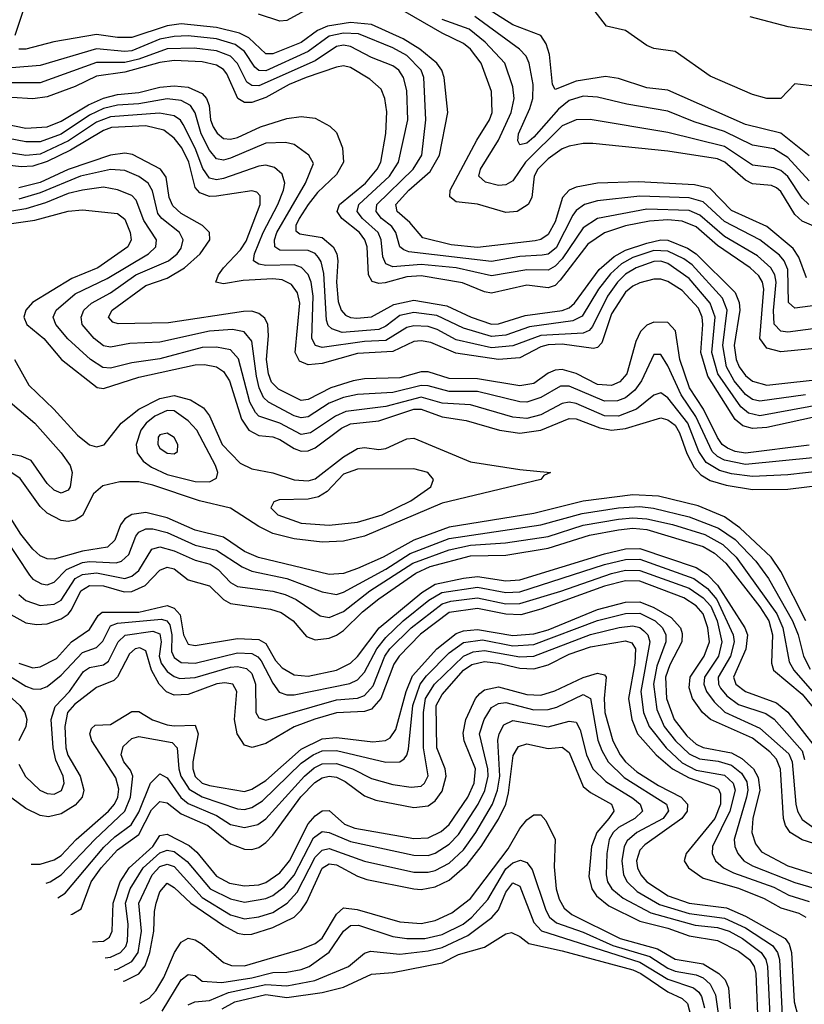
# Model space of a CAD drawing. Header units: inches. Extents: x 884549 to 1028252, y 526810 to 653624.
# Tile 293 of 656: x 895452 to 897676, y 615623 to 618413. Entities that reach past the tile are written whole.
import ezdxf

# ---------------------------------------------------------------- set-up
doc = ezdxf.new("R2010")
doc.units = ezdxf.units.IN
doc.header["$MEASUREMENT"] = 0
doc.layers.add('A8691', color=7, linetype='Continuous')

msp = doc.modelspace()

# ---------------------------------------------------------------- linework, layer by layer
at = {"layer": 'A8691', "color": 5}
for points, elevation in [([(895439.8, 618370), (895462.1, 618437.9), (895520.6, 618539.4), (895582.8, 618630), (895588.2, 618650), (895585.6, 618670), (895555.6, 618710), (895510, 618753.6), (895470, 618784), (895390, 618821.9)], 3220), ([(897710, 617825.3), (897670, 617842.5), (897650, 617861.5), (897610, 617926.2), (897597.4, 617937.4), (897583.7, 617943.7), (897530, 617948.2), (897510, 617958.4), (897451.3, 618010), (897430, 618018.9), (897290, 618040.6), (897077.3, 618062.7), (897050, 618062.7), (897010, 618055.1), (896990, 618047.2), (896950, 618019.5), (896920.7, 617990), (896911, 617970), (896904.3, 617910), (896893.3, 617890), (896862.6, 617870), (896830, 617867.2), (896750, 617890.9), (896690, 617897.6), (896671.3, 617911.3), (896672.9, 617930), (896747.7, 618072.3), (896784.3, 618130), (896791.2, 618150), (896789.6, 618210), (896760.1, 618290), (896730.6, 618330), (896710, 618345.6), (896650, 618375.1), (896514, 618454)], 3180), ([(897690, 618027.9), (897610, 618092), (897510, 618116.1), (897290, 618213.9), (897230, 618219.9), (897150, 618246.8), (897112.5, 618252.5), (897030, 618239.7), (896970, 618215.4), (896962.4, 618230), (896954.6, 618314.6), (896944.6, 618344.6), (896929.1, 618369.1), (896850, 618398.6), (896757.7, 618457.7)], 3120), ([(896270, 618444.6), (896210, 618410.8), (896190, 618409.5), (896128.9, 618428.9)], 3180), ([(897690, 617957), (897630, 618022.7), (897590, 618047.4), (897530, 618058.1), (897450, 618097), (897364.1, 618124.1), (897290, 618154), (897173.8, 618173.8), (897090, 618193.8), (897050, 618197.2), (897010, 618184.9), (896980.1, 618159.9), (896910, 618080.7), (896890, 618063.9), (896870, 618058.8), (896864.2, 618070), (896866.7, 618090), (896898.5, 618161.5), (896906.5, 618190), (896907.7, 618230), (896896.7, 618290), (896888, 618310), (896869.5, 618330), (896742.4, 618422.4)], 3140), ([(897810, 618212.7), (897650, 618231.5), (897610, 618190.5), (897570, 618189.7), (897530, 618201.5), (897410, 618253.3), (897310, 618323.3), (897250, 618331.9), (897230, 618339.9), (897170, 618383.2), (897115.3, 618395.3), (897080.9, 618440.9)], 3080), ([(897522.1, 618422.1), (897630, 618394.3), (897710, 618382.5), (897790, 618334.8), (897823.3, 618323.3), (897870, 618316.3), (897910, 618319.5), (898031.6, 618348.4), (898075, 618365), (898110, 618391.4), (898125.2, 618414.8)], 3080), ([(897682.3, 617682.3), (897660.8, 617740.8), (897644.8, 617764.8), (897570, 617827), (897470, 617872.7), (897410, 617934.8), (897365.1, 617945.1), (897206.3, 617953.7), (897090, 617950.5), (897030, 617939.2), (897010, 617929.9), (896990.7, 617909.3), (896970, 617840.6), (896950, 617805), (896930, 617791), (896913.4, 617786.6), (896750, 617768.1), (896675.6, 617775.6), (896595.4, 617795.4), (896558.4, 617838.4), (896521.9, 617870), (896518.9, 617890), (896555.6, 617930), (896616.3, 617983.7), (896642.6, 618030), (896665.6, 618150), (896655.1, 618250), (896648.8, 618270), (896634.9, 618290), (896586.6, 618330), (896539.3, 618359.3), (896450, 618400.1), (896390, 618405.1), (896324.4, 618395.6), (896296.7, 618383.3), (896250, 618348.5), (896170, 618316.4), (896150, 618316.4), (896102.3, 618362.3), (896075.2, 618375.2), (896010, 618390.9), (895910, 618401.7), (895870, 618396.1), (895770, 618362.8), (895730, 618362.6), (895670, 618371.6), (895549.2, 618350.8), (895470, 618329.9), (895450, 618330.3)], 3220), ([(897689.3, 617889.3), (897670, 617908.1), (897630, 617969), (897610, 617986.3), (897590, 617993.7), (897530, 618000.9), (897450, 618054.2), (897290, 618093.7), (897069.7, 618130.3), (897030, 618129.9), (896990, 618112.2), (896886.1, 618010), (896850, 617956.6), (896830, 617945.5), (896810, 617944), (896773.1, 617953.1), (896754, 617970), (896758.8, 617990), (896810, 618072.3), (896845.3, 618150), (896853.7, 618190), (896850, 618223), (896827.7, 618290), (896771.8, 618350), (896726.4, 618386.4), (896650, 618414.4)], 3160), ([(897830, 617619.3), (897650, 617596.2), (897631.9, 617611.9), (897630, 617705.6), (897619.1, 617730), (897605.9, 617745.9), (897550, 617789.5), (897450, 617841.2), (897390, 617897.6), (897350, 617908.7), (897210, 617913.3), (897090, 617899.8), (897053.1, 617890), (897030, 617873.1), (897020.5, 617859.5), (896973.2, 617766.8), (896950, 617749.3), (896933.8, 617746.2), (896870, 617742.5), (896790, 617728.4), (896555.6, 617755.6), (896541.1, 617761.1), (896529.9, 617770), (896518.6, 617810), (896507.2, 617827.2), (896478.1, 617850), (896462.4, 617870), (896464.3, 617890), (896568, 617990), (896592, 618030), (896603.8, 618130), (896598.2, 618250), (896589.9, 618270), (896550, 618311.7), (896510, 618333.5), (896413.1, 618373.1), (896370, 618375.7), (896330, 618366.5), (896270, 618323), (896150, 618268.5), (896130, 618269.7), (896118.8, 618278.8), (896090, 618323.8), (896063.5, 618343.5), (896010, 618359), (895930, 618367.3), (895890, 618365.9), (895850, 618358.5), (895770, 618325.5), (895750, 618323), (895670, 618330.8), (895510, 618284.1), (895430, 618276.9)], 3240), ([(897730, 617541), (897630, 617527.9), (897610, 617531.1), (897591, 617551), (897588.9, 617588.9), (897597.1, 617670), (897593.1, 617690), (897581.8, 617710), (897543.9, 617743.9), (897450, 617798.8), (897379.9, 617859.9), (897350, 617873.1), (897230, 617876.8), (897090, 617849.7), (897050, 617824), (896990, 617736), (896970, 617715), (896950, 617703.2), (896890, 617704.8), (896790, 617688), (896690, 617710.6), (896590, 617720.1), (896510, 617713.1), (896490, 617721.4), (896481.8, 617741.8), (896476.8, 617790), (896468.2, 617810), (896424.1, 617850), (896409.4, 617870), (896413.3, 617890), (896500.4, 617970), (896526.4, 618010), (896552.5, 618130), (896550, 618213), (896540.3, 618250), (896527.1, 618270), (896510, 618282.7), (896450, 618306.8), (896390, 618337.8), (896370, 618341.1), (896350, 618337.7), (896290, 618297.3), (896130, 618225.8), (896110, 618226.9), (896096.5, 618236.5), (896069.4, 618289.4), (896049.8, 618309.8), (896010, 618325), (895946.9, 618333.1), (895870, 618330.8), (895790, 618301.5), (895750, 618292), (895670, 618292), (895510, 618234.1), (895430, 618234.7)], 3260), ([(897735.4, 617484.6), (897610, 617472.2), (897570, 617482.6), (897550.5, 617510), (897561.5, 617650), (897557.5, 617670), (897547.7, 617687.7), (897523.3, 617710), (897430, 617773.8), (897370, 617826.7), (897330, 617842.4), (897290, 617846.7), (897237.2, 617842.8), (897170, 617829.6), (897110.2, 617809.8), (897062.6, 617777.4), (896984.8, 617675.2), (896970, 617660.6), (896950, 617653.5), (896890, 617661.4), (896790, 617638.5), (896770, 617641.8), (896707.3, 617667.3), (896590, 617688), (896550, 617684.5), (896488.1, 617668.1), (896470, 617666.2), (896451.8, 617671.8), (896440.8, 617690), (896437.4, 617770), (896430.7, 617790), (896415.2, 617810), (896365.5, 617850), (896352.5, 617870), (896358.6, 617890), (896433, 617950), (896465.6, 617990), (896475.8, 618010), (896490.6, 618090.6), (896492.7, 618152.7), (896487.6, 618190), (896476.6, 618216.6), (896444.9, 618244.9), (896390, 618277.7), (896370, 618282.9), (896350, 618278.9), (896264.4, 618250), (896216.1, 618230), (896150, 618193.1), (896110, 618178.5), (896090, 618178.5), (896070.4, 618190.4), (896039.8, 618259.8), (896030, 618272.1), (896010, 618284.2), (895970, 618294.3), (895890, 618297.9), (895850, 618292.6), (895750, 618264.7), (895670, 618253.3), (895610, 618223.8), (895530, 618194.6), (895490, 618188.9), (895430, 618192.6)], 3280), ([(895410, 618118.1), (895470, 618105.7), (895530, 618110.2), (895570, 618125.5), (895647.4, 618172.6), (895690, 618190.9), (895730, 618201.2), (895790, 618206.9), (895850, 618222), (895890, 618226.2), (895930, 618222.6), (895970, 618204.6), (895981.5, 618190), (895989.1, 618170), (895993.6, 618130), (896000.7, 618110), (896012.3, 618092.3), (896030, 618076.8), (896050, 618074.5), (896070, 618079.7), (896135.3, 618110), (896210, 618133.9), (896250, 618139.3), (896290, 618134), (896331.9, 618111.9), (896350, 618093.4), (896367.3, 618050), (896369.9, 618010), (896350, 617974.9), (896296.1, 617923.9), (896270.2, 617890), (896244.1, 617850), (896234.8, 617830), (896235.5, 617815.5), (896246.6, 617806.6), (896310, 617796.2), (896341.2, 617770), (896351.1, 617750), (896353.9, 617730), (896350.7, 617670), (896355.2, 617615.2), (896363.4, 617590), (896376, 617576), (896390, 617569.3), (896407.7, 617567.7), (896450, 617571), (896513.3, 617606.7), (896570, 617618.4), (896662.8, 617602.8), (896731.9, 617570), (896790, 617550.2), (896810, 617551.2), (896885.2, 617574.8), (896990, 617589.1), (897010, 617596.7), (897025.4, 617610), (897094.6, 617705.4), (897137.3, 617742.7), (897170, 617760), (897230, 617780.6), (897270, 617789.3), (897290, 617788.2), (897345.7, 617765.7), (897370, 617750.3), (897480.1, 617640.1), (897492.1, 617612.1), (897493.6, 617590), (897477.7, 617490), (897483.4, 617450), (897491.5, 617430), (897510, 617404.9), (897530, 617389.1), (897570, 617378), (897750, 617398)], 3320), ([(897680.2, 617350), (897550, 617332.3), (897530, 617337), (897510, 617351.3), (897477.8, 617390), (897456.1, 617430), (897445.4, 617490), (897458, 617590), (897444.1, 617624.1), (897358.4, 617718.4), (897335.3, 617735.3), (897290, 617757.8), (897250, 617759.4), (897190, 617739.1), (897158.5, 617721.5), (897127, 617693), (897092.8, 617650), (897046.4, 617573.6), (897020.2, 617559.8), (896897.1, 617542.9), (896830, 617519.5), (896790, 617515.9), (896710, 617539.3), (896635.2, 617575.2), (896570, 617584), (896530, 617575), (896490, 617545), (896470, 617535.4), (896366.7, 617526.7), (896337, 617537), (896327.1, 617547.1), (896321.9, 617561.9), (896314.6, 617694.6), (896307.1, 617727.1), (896299.5, 617739.5), (896290, 617750.6), (896270, 617759.8), (896190, 617760.6), (896175.8, 617770), (896175, 617790), (896180.9, 617810), (896262.6, 617950), (896285.5, 618005.5), (896271.8, 618030), (896230, 618059.4), (896205.9, 618065.9), (896150, 618063.9), (896050, 618020.9), (896030, 618015.8), (896010, 618019.3), (895990, 618044), (895967.2, 618090), (895949.6, 618149.6), (895936.7, 618170), (895910, 618184.1), (895870, 618189.3), (895790, 618174.8), (895730, 618171.5), (895690, 618161.5), (895650, 618142.5), (895570, 618089.5), (895510, 618067), (895470, 618066.9), (895390, 618082.2)], 3340), ([(897910, 617356.9), (897550, 617291), (897518.5, 617298.5), (897496.1, 617316.1), (897431.5, 617410), (897414.6, 617470), (897424, 617570), (897410, 617610), (897350, 617679.6), (897290, 617722.9), (897270, 617729.1), (897250, 617728), (897199.4, 617710), (897170, 617692.2), (897147.3, 617670), (897118.4, 617630), (897076.1, 617543.9), (897067, 617533), (897050, 617525.3), (896930, 617518.3), (896850, 617489), (896790, 617483.4), (896690, 617506.4), (896635.5, 617535.5), (896610, 617544), (896570, 617545.8), (896550, 617540.7), (896490, 617503.9), (896430, 617501.6), (896310, 617484.6), (896290.5, 617490.5), (896280.5, 617510), (896284.1, 617630), (896278.3, 617670), (896270, 617691.7), (896251.1, 617711.1), (896230, 617718.7), (896150, 617716.8), (896130, 617720.5), (896115.1, 617730), (896118.3, 617750), (896142.1, 617810), (896184.5, 617890), (896200.4, 617930), (896203.7, 617950), (896196.1, 617976.1), (896174.7, 617994.7), (896150, 618001.2), (896130, 617998.5), (896030, 617963.7), (896010, 617960.1), (895990, 617964.6), (895971.7, 617991.7), (895949.4, 618049.4), (895916.1, 618116.1), (895908.4, 618128.4), (895890, 618141.2), (895848.2, 618148.2), (895710, 618138.4), (895670, 618122.7), (895590.6, 618070), (895510, 618032.3), (895470, 618028.4), (895370, 618044.4)], 3360), ([(897730, 617292.5), (897570, 617258.1), (897530, 617254.7), (897502.6, 617262.6), (897480.7, 617280.7), (897402.8, 617402.8), (897383, 617470), (897388.7, 617550), (897386.8, 617570), (897376.2, 617596.2), (897330, 617646.4), (897290, 617671.7), (897270, 617677.8), (897250, 617677.9), (897210, 617667.7), (897190, 617658.2), (897170, 617641.3), (897130, 617579.7), (897102.5, 617497.5), (897090, 617484.5), (897078.5, 617481.5), (896990, 617493.5), (896950, 617491.8), (896930, 617486.1), (896870, 617455), (896810, 617450.3), (896688.3, 617468.3), (896618.2, 617498.2), (896590, 617503.7), (896570, 617501.6), (896510, 617473), (896410, 617467.8), (896310, 617439.3), (896270, 617434.9), (896245.5, 617445.5), (896233.1, 617470), (896246.6, 617610), (896239.4, 617639.4), (896222.8, 617662.8), (896195.9, 617675.9), (896170, 617679.2), (896086.1, 617673.9), (896030, 617664.6), (896008.4, 617670), (896015.6, 617690), (896029.9, 617710), (896078.3, 617761.7), (896093.9, 617786.1), (896133.6, 617890), (896134.3, 617914.3), (896124.8, 617924.8), (896110, 617928.5), (896010, 617913.1), (895990, 617912.7), (895962.9, 617922.9), (895950, 617937.6), (895931.4, 618010), (895911.7, 618050), (895890, 618077.9), (895860.5, 618100.5), (895810, 618112.4), (895712.4, 618107.6), (895690, 618099.8), (895596, 618044), (895530, 618011.9), (895490, 617998.1), (895456.7, 617996.7), (895370, 618006.5)], 3380), ([(897690, 617207.9), (897510, 617185.2), (897480.2, 617190), (897458.9, 617198.9), (897444, 617210), (897430, 617229.3), (897390.8, 617310), (897351.3, 617370), (897323.2, 617450), (897311.6, 617531.6), (897290, 617555.2), (897250, 617556), (897230, 617547.7), (897212.3, 617530), (897198.7, 617501.3), (897173.6, 617410), (897153.2, 617386.8), (897130, 617376.9), (897090, 617379.6), (897030, 617410.4), (896990, 617421.9), (896970, 617420.2), (896950, 617411.9), (896910, 617382.7), (896870, 617375.9), (896750, 617395.8), (896670, 617396.6), (896610, 617415.3), (896590, 617415.2), (896530, 617398.9), (896430, 617395.7), (896397.7, 617390), (896334.2, 617370), (896270, 617337.5), (896250, 617333.8), (896186.1, 617366.1), (896166.3, 617386.3), (896157.6, 617410), (896152.3, 617450), (896157.8, 617517.8), (896155.6, 617550), (896147.4, 617567.4), (896130, 617581), (896110, 617587.3), (896086.9, 617586.9), (895874.2, 617554.2), (895731.9, 617551.9), (895715.9, 617555.9), (895703.7, 617570), (895714.6, 617590), (895810, 617660.4), (895870, 617681), (895919.8, 617710), (895963.6, 617750), (895991.3, 617790), (895990.3, 617810), (895970.9, 617830), (895910, 617864.5), (895886, 617886), (895876.2, 617910), (895867.2, 617967.2), (895851.6, 617990), (895771.7, 618031.7), (895750, 618035.1), (895710, 618029.6), (895590, 617988.7), (895510, 617952.4), (895450, 617936.8)], 3420), ([(897710, 617172.4), (897510, 617152.8), (897450, 617165.2), (897430, 617175.6), (897415.3, 617190), (897369.2, 617289.2), (897327.1, 617350), (897290, 617432.2), (897270, 617464.3), (897250, 617464.3), (897215.1, 617390), (897196.3, 617363.7), (897170, 617341.8), (897147.1, 617332.9), (897110, 617332.3), (897010, 617374.9), (896985.3, 617374.7), (896930, 617342.6), (896890, 617330), (896870, 617330.9), (896750, 617360), (896670, 617359.8), (896610, 617376), (896590, 617376.5), (896510, 617357.3), (896410, 617350.8), (896370, 617342.3), (896330, 617327), (896270, 617288.2), (896250, 617284.9), (896230, 617291.1), (896157.2, 617330), (896143.1, 617343.1), (896131.1, 617370), (896123.4, 617403.4), (896110, 617502.2), (896088.9, 617528.9), (896055.2, 617535.2), (895990.4, 617530.4), (895850, 617499.6), (895764.5, 617495.5), (895710, 617485.3), (895690, 617488.9), (895663, 617510), (895629.9, 617550), (895626.2, 617570), (895634.5, 617590), (895655.8, 617610), (895710, 617639.1), (895781.9, 617690), (895874.2, 617730), (895898.5, 617750), (895910, 617766.1), (895915.7, 617790), (895905.1, 617810), (895855.4, 617850), (895844.2, 617864.2), (895828.5, 617928.5), (895816.6, 617950), (895790, 617969), (895750, 617985.7), (895710, 617989.3), (895624.7, 617970), (895510, 617923.1), (895450, 617905)], 3440), ([(897730, 617134.8), (897630, 617123.8), (897530, 617119.3), (897470, 617126.8), (897436, 617136), (897398.4, 617158.4), (897377.2, 617190), (897346.7, 617270), (897290, 617342.1), (897270, 617355.9), (897250, 617349.5), (897200.3, 617310), (897150, 617289.8), (897110, 617291), (897030, 617325.6), (897010, 617329.3), (896990, 617326.1), (896930, 617293.9), (896890, 617282.8), (896850, 617287.2), (896730, 617321.9), (896650, 617326.3), (896590, 617344), (896490, 617317.5), (896377, 617303), (896347.7, 617290), (896277.1, 617242.9), (896250, 617238), (896190, 617270), (896130.2, 617290.2), (896120.4, 617300.4), (896104.9, 617330), (896072.6, 617452.6), (896050, 617478.1), (896010, 617485.4), (895970, 617484.1), (895850, 617452.2), (895770, 617441.4), (895710, 617425.7), (895687.7, 617427.7), (895652.6, 617450), (895589.2, 617509.2), (895555, 617550), (895547.7, 617570), (895556.1, 617590), (895610, 617636.5), (895699.9, 617680.1), (895817.7, 617750), (895838.2, 617770), (895839.9, 617790), (895804.3, 617844.3), (895782.3, 617902.3), (895770, 617915.7), (895730, 617931.2), (895690, 617938.4), (895630.2, 617930.2), (895590, 617920.7), (895525.8, 617894.2), (895470, 617877.9), (895350, 617857.5)], 3460), ([(895370, 617827.2), (895494.8, 617845.2), (895590, 617871.3), (895630, 617874.2), (895730, 617864), (895750, 617848.5), (895765.9, 617810), (895768, 617790), (895758.5, 617770), (895674, 617710), (895599.7, 617680.3), (895488.4, 617611.6), (895469.9, 617590), (895464, 617570), (895472.7, 617550), (895521.1, 617510), (895570.4, 617450.4), (895671.5, 617371.5), (895690, 617368.1), (895790, 617400.5), (895950, 617435.2), (895976.5, 617436.5), (896010, 617429.9), (896030, 617416.3), (896047.1, 617390), (896081.2, 617281.2), (896101.4, 617250), (896130, 617235.4), (896170, 617230.9), (896190, 617223.8), (896230, 617198.4), (896250, 617191.1), (896270, 617191.6), (896290, 617200.5), (896364.5, 617255.5), (896390, 617267.9), (896470, 617276.6), (896570, 617309.3), (896590, 617309.4), (896650, 617287.5), (896717.8, 617277.8), (896812.8, 617250), (896870, 617241.3), (896930, 617250.4), (897010, 617283.5), (897030, 617282.5), (897097, 617257), (897130, 617250), (897170, 617255.1), (897270, 617285.2), (897290, 617279.9), (897310, 617264), (897322.9, 617242.9), (897343.7, 617183.7), (897364.2, 617144.2), (897383.3, 617123.3), (897410, 617107.7), (897454.6, 617094.6), (897530, 617082), (897630, 617083.1), (897730, 617095.6)], 3480), ([(895437.6, 617450), (895477.9, 617377.9), (895549.5, 617310), (895615.8, 617235.8), (895650, 617209), (895670, 617203.1), (895691.4, 617208.6), (895740.3, 617270), (895790.5, 617309.5), (895850, 617339.9), (895890, 617348), (895936.1, 617336.1), (895973.5, 617313.5), (895990.5, 617290.5), (896026.5, 617210), (896077, 617157), (896110, 617140.6), (896170, 617129.6), (896230, 617109.2), (896270, 617106.5), (896290, 617112.2), (896370, 617174.2), (896410, 617198.3), (896430, 617200.7), (896470, 617195.1), (896490, 617198.4), (896550, 617225.6), (896570, 617227.2), (896730, 617160.1), (896870, 617138.3), (896957.2, 617130), (896938, 617122), (896929.6, 617110), (896650, 617043), (896430, 616949.4), (896370, 616935.2), (896310, 616933.1), (896230, 616942.5), (896170, 616957.2), (896130, 616976.8), (896050, 617029.5), (895962.2, 617050), (895830, 617094.7), (895790, 617104), (895736, 617104), (895687.7, 617092.3), (895661.2, 617070), (895630, 617008.8), (895610, 616995), (895590, 616991.1), (895570, 616994), (895530, 617015), (895510, 617034.3), (895453.3, 617113.3), (895430, 617129.5)], 3520), ([(895425.4, 617330), (895495.3, 617270), (895570, 617186), (895595.3, 617150), (895601.1, 617130), (895595.6, 617090), (895590, 617080.2), (895570, 617071.4), (895550, 617080.4), (895530, 617098.7), (895484.6, 617164.6), (895456.8, 617176.8), (895430, 617180.8)], 3540), ([(897681.1, 616710), (897610, 616850), (897582.6, 616890), (897493.6, 616973.6), (897450, 617004.3), (897375.5, 617035.5), (897263, 617063), (897190, 617067.3), (897050, 617048.7), (896910, 617013.9), (896670, 616975), (896570, 616938.8), (896482.7, 616890), (896410, 616858.1), (896370, 616843.9), (896330, 616840.8), (896128.9, 616888.9), (896090, 616906.5), (896030, 616947), (895950, 616966.3), (895870, 617001.7), (895810, 617016.6), (895770, 617011), (895750, 616998.5), (895738.5, 616981.5), (895721.9, 616938.1), (895701, 616919), (895630, 616907.3), (895550, 616885), (895530, 616885.1), (895510, 616893.9), (895490, 616913.2), (895455.7, 616955.7), (895410, 617027.2)], 3480), ([(895410, 616945), (895479.7, 616839.7), (895490, 616828.1), (895514.6, 616814.6), (895530, 616812.1), (895550, 616819.5), (895584.9, 616855.1), (895630, 616875.5), (895650, 616878.4), (895726, 616874), (895741.3, 616878.7), (895761.8, 616898.2), (895781.3, 616950), (895790, 616961.3), (895809.6, 616970.4), (895830, 616970.9), (895870, 616960.2), (895950, 616924.5), (896010.3, 616910.3), (896082.7, 616862.7), (896110, 616850.3), (896210, 616829.8), (896310, 616791.8), (896350, 616784.9), (896370, 616790.6), (896490, 616856.5), (896558.9, 616901.1), (896670, 616943), (896930, 616981.9), (897046.3, 617013.7), (897150, 617030.2), (897210, 617033.4), (897249, 617029), (897350, 617004.9), (897432.9, 616972.9), (897480, 616940), (897538.6, 616878.6), (897574.7, 616830), (897642.5, 616710), (897659, 616670), (897674.1, 616610), (897692.6, 616572.6)], 3460), ([(895450, 616784.9), (895470, 616767.3), (895510, 616753.4), (895550, 616757.2), (895570, 616768.8), (895609.3, 616830), (895630, 616841.5), (895670, 616845.7), (895750, 616830), (895770, 616836.3), (895790, 616852.8), (895827.1, 616912.9), (895850, 616919.8), (895890, 616908.5), (895950, 616881.5), (895992.2, 616870), (896015.2, 616855.2), (896050, 616818.3), (896070, 616807), (896170, 616793.5), (896204.7, 616784.7), (896236, 616770), (896303.7, 616723.7), (896330, 616719.1), (896370, 616735.9), (896444.8, 616795.2), (896566.6, 616873.4), (896670, 616911), (896730, 616924.1), (896829.5, 616930.5), (896950, 616948.9), (897050, 616980.5), (897150, 616997.9), (897190, 617001.6), (897230, 616999), (897302.8, 616982.8), (897394.4, 616954.4), (897445.7, 616925.7), (897482.8, 616890), (897598.1, 616730), (897616, 616690), (897633.5, 616593.5), (897646.3, 616570), (897751.1, 616451.1)], 3440), ([(895427.3, 616727.3), (895470, 616704.2), (895499.8, 616699.8), (895530, 616701.7), (895570, 616715.8), (895590, 616728.9), (895599, 616741), (895625.6, 616794.4), (895649.8, 616810.2), (895690, 616809), (895748.3, 616791.7), (895770, 616792.5), (895808, 616810), (895850, 616853.1), (895870, 616861.9), (895890, 616857), (895930, 616825.9), (895990, 616808.7), (896030, 616770.7), (896050, 616759), (896163, 616743), (896193.7, 616733.7), (896227.4, 616710), (896265.2, 616665.2), (896290, 616656.3), (896330, 616661), (896350, 616669.5), (896370, 616682.7), (896424.5, 616735.5), (896470, 616772.1), (896574.9, 616845.1), (896616, 616864), (896730, 616893.8), (896830, 616896.1), (896950, 616916.1), (897067.8, 616952.2), (897150, 616967.7), (897190, 616972.1), (897230, 616968.6), (897390, 616920.7), (897422, 616902), (897453.5, 616873.5), (897550, 616749.6), (897575.6, 616710), (897586.2, 616670), (897583.1, 616590), (897588.9, 616570), (897670, 616502.1), (897745.8, 616410)], 3420), ([(895450, 616590.1), (895490, 616576.4), (895510, 616579.2), (895556.6, 616603.4), (895599.1, 616650), (895650, 616684.8), (895674.7, 616725.3), (895685.9, 616734.1), (895790, 616734), (895870, 616753.5), (895890, 616745.3), (895906.9, 616726.9), (895917, 616670), (895930, 616643.5), (895950, 616639.9), (896070, 616660.2), (896130, 616656.6), (896150, 616645.6), (896177.7, 616597.7), (896196.3, 616576.3), (896230, 616557.1), (896270, 616552.8), (896350, 616569.8), (896390, 616589.5), (896410, 616609.1), (896471.4, 616690), (896592.6, 616790), (896630, 616813.5), (896710, 616831.2), (896750, 616835.1), (896830, 616823.1), (896870, 616825.7), (897110, 616899.7), (897170, 616913.5), (897210, 616914.9), (897370, 616861), (897400.7, 616840.7), (897430.8, 616810.8), (897508.2, 616690), (897515.3, 616670), (897510.7, 616629.3), (897475.9, 616550), (897482, 616530), (897510, 616509.3), (897597.6, 616477.6), (897630, 616451.1), (897700.4, 616360.4)], 3380), ([(895355.1, 616595.1), (895470, 616524.6), (895490, 616516.8), (895510, 616516), (895530, 616524.1), (895570, 616555.8), (895630, 616620.3), (895670, 616634.4), (895687.7, 616652.3), (895710, 616695.9), (895730, 616703.3), (895854.5, 616714.5), (895869.9, 616709.9), (895878.3, 616698.3), (895883.7, 616670), (895882.7, 616622.7), (895890, 616605.7), (895910, 616591.6), (895950, 616590.3), (896070, 616619.2), (896110, 616617.6), (896127.8, 616607.8), (896136.6, 616596.6), (896170, 616532.9), (896188, 616508), (896210, 616500.1), (896230, 616500.2), (896388, 616532), (896410, 616542.3), (896430, 616563.9), (896464.3, 616630), (896490, 616662.8), (896539.7, 616710), (896611.7, 616768.3), (896649.1, 616790), (896750, 616805.4), (896830, 616789.9), (896870, 616791.9), (897110, 616869.6), (897170, 616883.6), (897210, 616884.2), (897363.4, 616830), (897401.8, 616801.8), (897428.9, 616770), (897474.9, 616670), (897477.8, 616650), (897467.6, 616610), (897432.6, 616550), (897432.9, 616530), (897438.8, 616518.8), (897456.9, 616496.9), (897490, 616473), (897567.1, 616447.1), (897591.4, 616431.4), (897670, 616341.2), (897676.6, 616316.6)], 3360), ([(895450, 616303.8), (895468.6, 616268.6), (895509.6, 616230), (895530, 616220.6), (895550, 616218.5), (895571.3, 616228.7), (895578.6, 616250), (895575.4, 616270), (895554.7, 616314.7), (895547.2, 616350), (895541.9, 616430), (895552.8, 616467.2), (895593.8, 616510), (895633.4, 616566.6), (895650, 616577.7), (895690, 616585.1), (895704.3, 616595.7), (895731.8, 616650), (895750.9, 616669.1), (895830, 616680.4), (895850, 616673.2), (895853.4, 616650), (895847.4, 616610), (895853.6, 616590), (895870, 616566.6), (895890, 616552.1), (895906.7, 616546.7), (895950, 616548.8), (896050, 616578.2), (896070, 616580), (896094.8, 616574.8), (896110, 616560.8), (896120.5, 616530), (896121.4, 616450), (896130, 616434.8), (896150, 616427.9), (896350, 616485.9), (896410, 616490.5), (896430, 616497.9), (896454.1, 616525.9), (896487.2, 616610), (896501.7, 616630), (896562, 616690), (896650, 616757.6), (896674.1, 616765.9), (896750, 616775.4), (896830, 616758.4), (896870, 616758.6), (896986.3, 616793.7), (897130, 616844.2), (897170, 616853.1), (897210, 616852.7), (897350, 616802.6), (897390, 616774.9), (897411.2, 616751.2), (897429, 616710), (897442.3, 616650), (897433, 616610), (897393.6, 616550), (897392, 616530), (897399.2, 616510), (897420.5, 616480.5), (897451.2, 616451.2), (897550, 616406), (897632.7, 616332.7), (897642.2, 616310), (897652.1, 616190), (897657.1, 616170), (897670, 616146.6), (897703.3, 616123.3)], 3340), ([(897790, 616051.8), (897670, 616088.9), (897636.7, 616110), (897623.3, 616130), (897617.6, 616150), (897609.3, 616289.3), (897597.7, 616317.7), (897578.7, 616338.7), (897530, 616377.3), (897410.3, 616430.3), (897387.6, 616450), (897359.1, 616490), (897350, 616519.5), (897352.8, 616550), (897393, 616610), (897407.2, 616650), (897403.1, 616690), (897389.8, 616730), (897370, 616752.2), (897335.2, 616775.2), (897210, 616822.7), (897170, 616823.1), (897110, 616808), (896930, 616742.5), (896872.9, 616727.1), (896830, 616728.9), (896750, 616744.6), (896670, 616733.6), (896588.4, 616671.6), (896527.7, 616610), (896512.6, 616587.4), (896476.3, 616490), (896450, 616459.8), (896430, 616452.6), (896350, 616448.8), (896288.6, 616431.4), (896230, 616409.8), (896150, 616362.3), (896111, 616351), (896090, 616357.5), (896068.7, 616390), (896060.8, 616430), (896068.3, 616510), (896056.6, 616530), (896033.9, 616533.9), (896010.8, 616530.8), (895930, 616500.8), (895890, 616499.1), (895868.7, 616508.7), (895847.9, 616530), (895826.2, 616570), (895810, 616625.1), (895793.1, 616633.1), (895779.8, 616630), (895763.6, 616616.4), (895730, 616551.4), (895719.2, 616540.8), (895670, 616520.6), (895607.4, 616472.6), (895588.3, 616450), (895580.2, 616410), (895582.8, 616350), (895589.2, 616329.2), (895623.9, 616270), (895634.1, 616230), (895629, 616210), (895610, 616187.3), (895570, 616162.9), (895534.1, 616154.1), (895510, 616158.2), (895470, 616177.8), (895430, 616206.8)], 3320), ([(895484.6, 616020.4), (895510, 616019.9), (895550, 616032.7), (895570, 616045.2), (895612.5, 616090), (895703.8, 616170), (895720.8, 616190), (895730.2, 616209.8), (895733.2, 616233.1), (895724.9, 616264.9), (895657.2, 616370), (895651.5, 616390), (895655.5, 616404.5), (895666, 616414), (895710, 616416.1), (895770, 616452.6), (895790, 616453.1), (895829.2, 616429.2), (895870, 616415.4), (895890, 616411.8), (895950, 616414.2), (895958.6, 616390), (895942.7, 616310), (895942.9, 616290), (895950, 616268.5), (895969.7, 616250), (895990, 616243), (896090, 616226.6), (896110, 616232.5), (896150, 616257.3), (896250, 616345.8), (896310, 616375.1), (896350, 616379.5), (896453.3, 616366.7), (896489.5, 616370.5), (896502.2, 616377.8), (896518.3, 616401.7), (896547.7, 616510), (896565.9, 616554.1), (896635, 616630), (896690, 616674.1), (896710, 616681.1), (896750, 616685.5), (896850, 616667.9), (896910, 616672.7), (896950, 616683.9), (897090, 616742), (897170, 616762.5), (897210, 616763.2), (897250, 616747.9), (897299.3, 616719.3), (897325, 616690), (897330, 616674), (897329.6, 616650), (897295.2, 616584.8), (897283.4, 616550), (897286.1, 616490), (897307.3, 616430), (897343.7, 616383.7), (897370, 616360.5), (897390, 616351.2), (897470, 616336.1), (897499.7, 616319.7), (897532.5, 616290), (897545.9, 616265.9), (897550.5, 616230), (897530.3, 616150), (897527.2, 616110), (897537.8, 616077.8), (897555, 616055), (897630, 616015.5), (897750, 615977.5)], 3280), ([(895527, 615966.7), (895538.6, 615970), (895570, 615989.5), (895665.4, 616090), (895750.6, 616170), (895766.9, 616210), (895773.1, 616270), (895766.3, 616286.3), (895747.3, 616310), (895739.6, 616330), (895746.1, 616353.9), (895770, 616376.7), (895790, 616381.8), (895885, 616365), (895898.3, 616350), (895903.2, 616290), (895909.3, 616270), (895933.2, 616233.2), (895970, 616211.1), (896070, 616176.6), (896090, 616175.4), (896110, 616180.7), (896140.7, 616199.3), (896250, 616306.1), (896284.5, 616330), (896310, 616341.1), (896350, 616342.5), (896490.3, 616309.7), (896529.6, 616310.4), (896541.7, 616318.3), (896550, 616328.7), (896554.3, 616345.7), (896566.9, 616470), (896587.4, 616530), (896605.7, 616554.3), (896670, 616619.5), (896710, 616648.2), (896764.3, 616655.7), (896850, 616639.4), (896910, 616642.5), (897090, 616710.8), (897170, 616730.8), (897210, 616731.4), (897253.6, 616710), (897274.4, 616690), (897283.6, 616670), (897283.5, 616650), (897258.7, 616581.3), (897248.5, 616530), (897258.4, 616458.4), (897279.5, 616410), (897311.2, 616370), (897350, 616332.7), (897379.1, 616319.1), (897432.5, 616312.5), (897470, 616300.5), (897498, 616278), (897513.1, 616253.1), (897516.3, 616230), (897513, 616210), (897478, 616090), (897479.6, 616070), (897487.6, 616050), (897505.1, 616030), (897530, 616015.9), (897650, 615968.2), (897710.6, 615950.6)], 3260), ([(895560.1, 615924.9), (895581.7, 615938.3), (895691.3, 616068.7), (895722, 616098), (895768.5, 616131.5), (895790, 616167.7), (895823.5, 616250), (895850, 616276.1), (895870, 616265.2), (895908.7, 616208.7), (895930, 616191.9), (896010, 616158), (896050, 616132.9), (896090, 616124.3), (896127, 616133), (896150, 616148.5), (896259.3, 616270), (896287, 616293), (896310, 616304.8), (896350, 616305.6), (896395.6, 616290), (896450, 616263.3), (896510, 616245.6), (896561.9, 616238.1), (896590, 616241.6), (896600.2, 616250), (896609.9, 616270.1), (896597, 616350), (896596.8, 616450), (896603, 616490), (896627.8, 616530), (896709.9, 616610), (896737.7, 616622.3), (896770, 616626.1), (896870, 616607.5), (896910, 616609.9), (897070, 616671.4), (897151.2, 616691.2), (897190, 616695.6), (897210, 616690.7), (897221.9, 616681.9), (897232.7, 616670), (897238.3, 616650), (897213.4, 616510), (897220.4, 616450), (897236.4, 616410), (897284.6, 616350), (897330, 616307.7), (897370, 616286.9), (897450, 616272.5), (897474.9, 616250), (897480.3, 616230), (897465.4, 616170), (897415.7, 616070), (897415.3, 616050), (897424.6, 616030), (897447.7, 616010), (897476.1, 615996.1), (897590, 615954.6), (897632.1, 615932.1), (897690, 615914.7)], 3240), ([(895597.6, 615877.4), (895601.5, 615878.5), (895626.3, 615893.7), (895655.2, 615970), (895683.4, 616010), (895730, 616061), (895790, 616104), (895825.7, 616174.3), (895850, 616197.9), (895870, 616194.2), (895910, 616162.8), (895985.7, 616130), (896050, 616077.9), (896090, 616062.4), (896110, 616061.4), (896130, 616067.7), (896150, 616081.5), (896170, 616102.4), (896248.9, 616211.1), (896288.7, 616251.3), (896310, 616264.8), (896330, 616269.4), (896350, 616266.3), (896374.5, 616254.5), (896430, 616214), (896461.7, 616201.7), (896570, 616180.5), (896610, 616185.1), (896630, 616199.3), (896650, 616227.1), (896661.6, 616270), (896658.3, 616290), (896634.9, 616350), (896633.3, 616470), (896650, 616501.2), (896710.7, 616570), (896734.1, 616585.9), (896770, 616594.7), (896810, 616590.3), (896870, 616575.3), (896910, 616573.4), (896950, 616585.3), (897010, 616614.9), (897070, 616636.3), (897170, 616653.6), (897187.1, 616647.1), (897197.8, 616630), (897196.3, 616590), (897178.2, 616490), (897187.2, 616430), (897203.8, 616390), (897256.5, 616330), (897302.9, 616290), (897350, 616264.5), (897420.4, 616240.4), (897432.9, 616232.9), (897439.1, 616219.1), (897439.1, 616190), (897422.8, 616150), (897341.7, 616050), (897336, 616030), (897347.9, 616010), (897390, 615980.5), (897490, 615952.2), (897562.5, 615922.5), (897610, 615896.8), (897661, 615881), (897680.6, 615870)], 3220), ([(895658.3, 615800.5), (895690, 615802.4), (895706.5, 615813.5), (895714.6, 615830), (895716.9, 615910), (895736.9, 615970), (895762.9, 616010), (895830.2, 616069.8), (895850, 616101.1), (895870, 616104.9), (895932.9, 616072.9), (895954.5, 616054.5), (896010, 615986.5), (896046.7, 615966.7), (896090, 615958.4), (896130, 615961.6), (896150, 615968.7), (896190, 615995.6), (896216.7, 616030), (896270, 616134.3), (896290, 616157.5), (896310, 616171.1), (896330, 616172), (896373.5, 616133.5), (896402.1, 616122.1), (896570, 616093), (896610, 616095), (896647, 616113), (896670, 616132.3), (896722.2, 616210), (896740.7, 616250), (896744.1, 616290), (896712, 616370), (896709, 616391), (896716.6, 616430), (896744.8, 616490), (896756.2, 616503.8), (896770, 616514.4), (896810, 616522.4), (896890, 616501.5), (896930, 616499.6), (896969, 616511), (897050, 616548.9), (897090, 616561.7), (897110, 616556.6), (897114.5, 616550), (897108.7, 616490), (897111.1, 616450), (897134.1, 616370), (897154.3, 616330), (897169.8, 616309.8), (897201.6, 616281.6), (897262.8, 616242.8), (897327, 616210), (897345.1, 616190), (897344.2, 616170), (897328.8, 616150), (897224.6, 616075.4), (897210, 616060.1), (897200.4, 616030), (897203.5, 616010), (897213.4, 615990), (897230.1, 615970), (897290.1, 615930), (897350, 615909.6), (897456.3, 615896.3), (897510, 615872.4), (897621.8, 615810), (897633.2, 615793.2), (897640.2, 615770), (897648.1, 615630), (897657.6, 615590)], 3180), ([(895398.9, 616518.9), (895453.2, 616470), (895467.3, 616450), (895472.8, 616430), (895470.1, 616410), (895449.5, 616370)], 3340), ([(895694.3, 615754.5), (895710, 615756.7), (895737.9, 615770), (895752.9, 615787.1), (895757.9, 615802.1), (895759.8, 615850), (895751.8, 615910), (895765.1, 615950), (895801.9, 616010), (895850, 616052.4), (895870, 616059.8), (895890, 616056.5), (895927.5, 616027.5), (895992.2, 615950), (896050, 615921.5), (896090, 615912.4), (896150, 615922.5), (896170, 615931.8), (896203.3, 615956.7), (896230.6, 615989.4), (896285.5, 616094.5), (896310, 616113.1), (896330, 616109.8), (896390, 616084.2), (896570, 616045.8), (896610, 616045.2), (896630, 616051.4), (896670, 616077), (896696, 616104), (896751.6, 616190), (896770.6, 616229.4), (896780.1, 616270), (896779.6, 616290), (896755.7, 616390), (896768.9, 616430), (896790, 616464.5), (896810, 616475.8), (896830, 616477.9), (896910, 616457.7), (896950, 616458.5), (896974.5, 616465.5), (897050, 616501.1), (897070, 616490), (897091.6, 616371.6), (897102.1, 616342.1), (897120.6, 616310), (897166, 616266), (897285.4, 616190), (897291.5, 616171.5), (897276.7, 616150), (897201.5, 616110), (897173.9, 616086.1), (897165.5, 616070), (897159.3, 616030), (897163.7, 615990), (897173.9, 615970), (897202.8, 615942.8), (897266, 615906), (897350, 615880.4), (897450, 615867.4), (897510, 615840.1), (897586.3, 615790), (897600.8, 615770), (897605.9, 615750), (897614.1, 615590)], 3160), ([(895720.2, 615721.2), (895730, 615722.3), (895770, 615744.3), (895788.1, 615770), (895797.8, 615830), (895790, 615910), (895827.6, 615990), (895850, 616013.3), (895870, 616020), (895890, 616014), (895970, 615925.9), (896050, 615876.3), (896090, 615865.7), (896130, 615870.7), (896170, 615883.2), (896210.8, 615909.2), (896239.1, 615940.9), (896290, 616039.8), (896310, 616060.3), (896330, 616064.3), (896430, 616029.1), (896570, 615997.9), (896610, 615997.3), (896630, 616002.4), (896670, 616023.5), (896710, 616061.2), (896745.2, 616110), (896792.8, 616190), (896806.4, 616230), (896813.2, 616270), (896808.1, 616371.9), (896811.3, 616390), (896824.9, 616415.1), (896850, 616427.1), (896950, 616409.2), (897010, 616425.1), (897030, 616423.1), (897041, 616401), (897059, 616330), (897076.8, 616290), (897114.1, 616254.1), (897190, 616207.7), (897210.8, 616190), (897217.8, 616170), (897195.7, 616150), (897150, 616124), (897134.8, 616110), (897123.5, 616090), (897116.7, 616050), (897114.6, 615990), (897118.9, 615970), (897130.4, 615950), (897163.4, 615923.4), (897241.8, 615881.8), (897367, 615847), (897430, 615840.7), (897463.6, 615830), (897501.5, 615810), (897553.7, 615770), (897567.3, 615750), (897571.6, 615730), (897579.7, 615570)], 3140), ([(895745.6, 615688.6), (895750.6, 615689.4), (895790, 615709.8), (895808.1, 615731.9), (895821.5, 615770), (895832.5, 615830), (895834, 615886), (895839, 615910), (895850, 615941.4), (895870, 615966.4), (895890, 615954.4), (895937.2, 615910), (896030, 615846.5), (896070, 615825.1), (896090, 615821), (896110, 615822), (896170, 615840.4), (896230, 615870.1), (896250.6, 615889.4), (896266.3, 615913.7), (896310, 616008.8), (896330, 616021.3), (896350, 616018.4), (896410, 615985.8), (896436.6, 615976.6), (896570, 615950), (896590, 615948.6), (896630, 615955.6), (896670, 615975.2), (896720.8, 616019.2), (896760.7, 616070), (896810, 616147.4), (896830, 616190), (896837.7, 616222.3), (896851.5, 616328.5), (896866.7, 616353.3), (896890, 616360.8), (896950, 616348.2), (896990, 616352.1), (897010, 616337.1), (897050, 616240.3), (897070, 616223.1), (897129.6, 616190), (897135.3, 616175.3), (897136.5, 616170), (897122, 616150), (897087.9, 616110), (897073.3, 616070), (897065.4, 615985.4), (897073.7, 615950), (897087.6, 615930), (897122.4, 615902.4), (897210, 615858.4), (897290, 615838.5), (897350, 615817.2), (897430, 615804.2), (897490, 615773.7), (897521.4, 615750), (897534.2, 615730), (897539, 615710), (897545.2, 615550)], 3120), ([(895793.7, 615626.7), (895819.4, 615640.6), (895838.4, 615661.6), (895860.8, 615699.2), (895891.4, 615770), (895910, 615799.6), (895930, 615810.9), (895950, 615805.5), (895970, 615793.1), (896030, 615741.6), (896053, 615733), (896090, 615732.2), (896250, 615779.3), (896290, 615795.7), (896310, 615810.1), (896350, 615878.6), (896370, 615896.4), (896408.6, 615891.4), (896530, 615856.8), (896590, 615851.7), (896630, 615860.5), (896677.3, 615882.7), (896730, 615922.8), (896836.6, 616063.4), (896870, 616120.9), (896890, 616145.5), (896910, 616160.1), (896930, 616159.8), (896943.5, 616143.5), (896970.1, 616090.1), (896967.5, 616012.5), (896973, 615950), (896981.1, 615921.1), (896995.3, 615895.3), (897017.3, 615877.3), (897154.2, 615810), (897260.2, 615780.2), (897310, 615750.6), (897390, 615738.2), (897434.4, 615710), (897452.5, 615692.5), (897461.6, 615670), (897466.2, 615610)], 3080), ([(895856.5, 615603.5), (895910, 615692.7), (895930, 615707.2), (895950, 615704.2), (895970, 615688.6), (896024.9, 615684.9), (896110, 615697.8), (896170, 615713.4), (896210, 615714.1), (896250, 615721.8), (896272.7, 615730), (896329.6, 615770.4), (896370, 615830.4), (896390, 615846.1), (896412.5, 615847.5), (896510, 615815.3), (896549.3, 615809.3), (896600.5, 615810), (896650, 615821.2), (896709.2, 615850), (896733.7, 615870), (896779.5, 615920.5), (896830, 616007.3), (896850, 616024.2), (896872, 616032), (896890, 616025.1), (896904.7, 616004.7), (896943.3, 615890), (896953.9, 615870), (896973.7, 615853.7), (897050, 615827.2), (897133.2, 615790), (897238.9, 615758.9), (897290, 615725.9), (897310, 615717), (897370, 615706.8), (897390, 615697.9), (897410, 615680.4), (897424.2, 615650), (897447.2, 615490)], 3060), ([(895930, 615621.7), (895948.6, 615630), (895990, 615634.1), (896043.8, 615656.2), (896150, 615679.3), (896210, 615675.6), (896289.2, 615690.8), (896384.7, 615730), (896430, 615767.9), (896446.4, 615773.6), (896530, 615765.1), (896610, 615774.2), (896650, 615783.6), (896722.4, 615817.6), (896791.1, 615868.9), (896810, 615890.9), (896830, 615940.5), (896850, 615967.3), (896870, 615958.1), (896910, 615855), (896931.4, 615831.4), (897210, 615742.9), (897290, 615694.6), (897362.7, 615670), (897377.6, 615657.6), (897385.2, 615645.2), (897393.1, 615613.1)], 3040), ([(896026.7, 615610), (896061.9, 615630), (896150, 615650.6), (896210, 615642.2), (896310, 615656.4), (896370, 615671.8), (896450, 615708), (896510, 615713.6), (896650, 615740.3), (896695.8, 615764.2), (896770, 615784.8), (896830, 615823.1), (896846.2, 615826.2), (896870, 615815.1), (896895.5, 615795.5), (896990, 615774.7), (897190, 615720.5), (897212.8, 615710), (897290, 615658.6), (897330, 615639.5), (897345.6, 615625.6), (897365.3, 615550)], 3020)]:
    msp.add_lwpolyline(points, dxfattribs=dict(at, elevation=elevation))
for points, elevation in [([(895870, 617305.7), (895835.5, 617290), (895811, 617270), (895796, 617250), (895782.9, 617210), (895785.8, 617185.8), (895802.2, 617162.2), (895825.6, 617145.6), (895870, 617124.6), (895950, 617104.5), (895990, 617103.3), (896010, 617114.4), (896014, 617130), (896007.8, 617150), (895954.3, 617250), (895930, 617277), (895890, 617304.5)], 3540), ([(895870, 617241.5), (895850, 617237.2), (895844.6, 617230), (895843.6, 617210), (895850, 617199.5), (895870, 617185.2), (895890, 617183.5), (895899.4, 617190), (895900.7, 617210), (895890, 617229.8)], 3560), ([(896570, 617140.4), (896410, 617139.4), (896370, 617125.6), (896323.6, 617076.4), (896299, 617061), (896270, 617054.4), (896187.5, 617052.5), (896173, 617047), (896164.5, 617030), (896183.8, 617010), (896250, 616986.6), (896330, 616980.9), (896410, 616989.6), (896479.9, 617010), (896560.9, 617050), (896617.3, 617090), (896625.5, 617110), (896609.7, 617130)], 3540)]:
    msp.add_lwpolyline(points, close=True, dxfattribs=dict(at, elevation=elevation))

doc.saveas('drawing.dxf')
